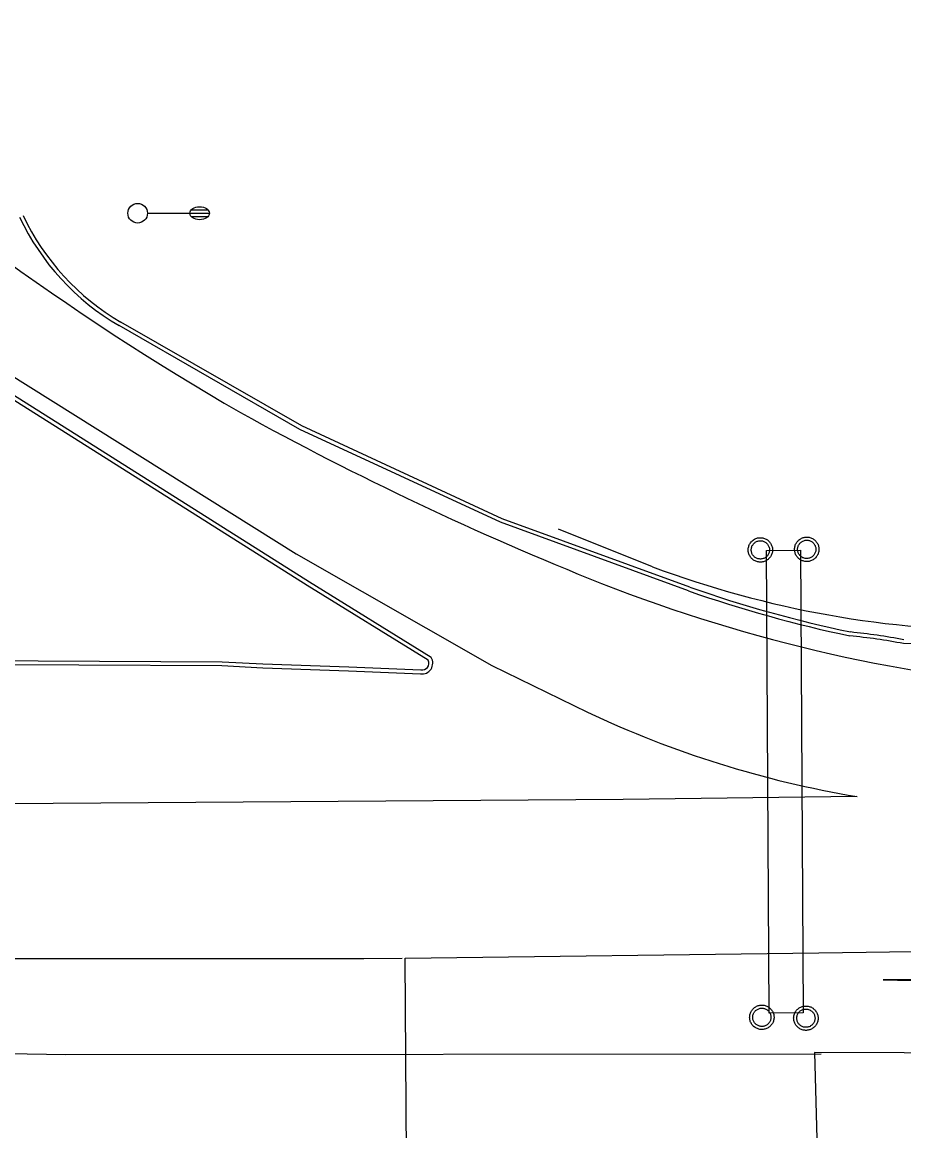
# Model space of a CAD drawing. Extents: x 2145380 to 2157287, y 139568 to 149130.
# Drawn here: x 2151491.2 to 2151626.4, y 142897.3 to 143067.3 of the extents above; entities that cross this region are included whole.
import ezdxf

# ---------------------------------------------------------------- set-up
doc = ezdxf.new("R2010")
doc.units = 0
for name, color, linetype in [('PR_PREVIOUSLY CONSTRUCTED', 7, 'Continuous'), ('TOPO_Asphalt', 7, 'Continuous'), ('TOPO_Curb Back', 7, 'Continuous'), ('TOPO_Guardrail', 7, 'Continuous'), ('TOPO_Light Pole', 7, 'Continuous'), ('TOPO_Power Pole', 7, 'Continuous'), ('TOPO_Sign', 7, 'Continuous'), ('TOPO_Wall Freestanding', 7, 'Continuous')]:
    doc.layers.add(name, color=color, linetype=linetype)

# ---------------------------------------------------------------- blocks, each defined once
blk = doc.blocks.new('LP')
at = {"layer": 'TOPO_Light Pole'}
blk.add_line((3.81, 0), (20.32, 0), dxfattribs=at)
for points in [[(20.32, 0), (27.94, 0)], [(20.32, 0), (23.5, 0)], [(20.83, 1.27), (27.43, 1.27)], [(20.83, 1.27), (23.5, 1.27)], [(23.71, 1.27), (27.43, 1.27)], [(23.71, 0), (27.94, 0)], [(20.83, -1.27), (27.43, -1.27)], [(20.83, -1.27), (23.5, -1.27)], [(23.71, -1.27), (27.43, -1.27)]]:
    blk.add_lwpolyline(points, dxfattribs=at)
blk.add_circle((0, 0), 3.81, dxfattribs=at)
blk.add_ellipse((24.13, 0), major_axis=(3.81, 0), ratio=0.666667, dxfattribs=at)

msp = doc.modelspace()

# ---------------------------------------------------------------- linework, layer by layer
at = {"layer": 'PR_PREVIOUSLY CONSTRUCTED'}
msp.add_line((2151550.2, 142888.06), (2151549.94, 142923.83), dxfattribs=at)
msp.add_lwpolyline([(2151549.94, 142923.83), (2151613.4, 142924.65), (2151682.14, 142925.61), (2151714.53, 142925.47), (2151716.11, 142925.78), (2151760.46, 142925.88), (2151855.66, 142926.3), (2151964.45, 142926.98), (2152075.31, 142928.47), (2152128.68, 142928.83), (2152205.07, 142929.04), (2152298.52, 142929.69), (2152391.42, 142930.44), (2152496.15, 142931.12), (2152598.9, 142931.84), (2152702.1, 142932.38), (2152791.27, 142933.01), (2152894, 142933.85), (2152988.11, 142934.44)], dxfattribs=at)
at = {"layer": 'TOPO_Asphalt'}
for points in [[(2150436.47, 143067.28), (2150515.2, 143055.55), (2151174.97, 142945.21), (2151211.43, 142940.13), (2151259.94, 142934.86), (2151300.52, 142931.17), (2151355.41, 142927.31), (2151405.3, 142925.05), (2151475.72, 142923.75), (2151543.63, 142923.74), (2151549.5, 142923.82)], [(2151485.66, 143015.57), (2151533.23, 142985.8), (2151563.23, 142968.66), (2151577.9, 142961.51)], [(2151619.23, 142948.58), (2151583.36, 142948.12), (2151488.7, 142947.46), (2151418.53, 142948.68), (2151374.82, 142950.54), (2151329.24, 142953.05), (2151287.71, 142956.33), (2151245.81, 142960.4), (2151183.93, 142967.96), (2151172.69, 142969.49)], [(2152129.68, 142924.23), (2152005.53, 142923.21), (2151839.57, 142921.86), (2151686.46, 142921.17), (2151623.27, 142920.5), (2151654.04, 142919.8), (2151653.91, 142909.2), (2151612.73, 142909.33), (2151613.23, 142890.44), (2151681.56, 142890.14), (2151718.07, 142889.89), (2151718.49, 142891.76), (2151820.13, 142891.66), (2151931.59, 142892.75), (2152057.82, 142893.5), (2152138.35, 142894.3)]]:
    msp.add_lwpolyline(points, dxfattribs=at)
for centre, radius, start, end in [((2151736.53, 143374.17), 423.5, 227.611, 239.9854), ((2151762.66, 143438.74), 492.58, 241.1113, 248.239), ((2151669.32, 143209.27), 244.86, 248.617, 265.8425), ((2151645.6, 143105.4), 159.02, 244.8029, 260.4577), ((2151607.85, 144793.92), 1906.78, 262.3122, 267.76274)]:
    msp.add_arc(centre, radius, start, end, dxfattribs=at)
at = {"layer": 'TOPO_Curb Back'}
for points in [[(2151593.42, 142980.1), (2151564.58, 142990.62), (2151533.82, 143004.87), (2151506.08, 143020.78)], [(2151593.62, 142980.67), (2151564.81, 142991.18), (2151534.1, 143005.4), (2151506.38, 143021.3)], [(2151553.94, 142969.91), (2151535.27, 142981.44), (2151489.88, 143010.09)], [(2151553.49, 142969.48), (2151534.95, 142980.93), (2151489.55, 143009.59)], [(2151723.96, 142971.67), (2151686.24, 142971.82), (2151639.09, 142971.54), (2151626.35, 142972.04)], [(2151414.45, 142969.78), (2151456.02, 142968.98), (2151521.85, 142968.65), (2151528.13, 142968.34), (2151541.29, 142967.86), (2151552.3, 142967.4)], [(2151414.46, 142970.38), (2151456.03, 142969.58), (2151521.87, 142969.25), (2151528.15, 142968.94), (2151541.31, 142968.46), (2151552.36, 142968)]]:
    msp.add_lwpolyline(points, dxfattribs=at)
for centre, radius, start, end in [((2151525.15, 143053.58), 37.94, 205.23, 239.8298), ((2151525.14, 143053.58), 37.34, 205.2297, 239.828), ((2151659.28, 143168.81), 199.87, 250.7612, 258.1233), ((2151659.28, 143168.81), 199.27, 250.7625, 258.1144), ((2151607.15, 142868.01), 105.79, 79.5397, 84.0336), ((2151607.14, 142867.97), 106.42, 79.5641, 84.0165), ((2151552.54, 142969.03), 1.65, 261.5481, 32.0347), ((2151552.54, 142969.03), 1.05, 260.0023, 25.1948)]:
    msp.add_arc(centre, radius, start, end, dxfattribs=at)
at = {"layer": 'TOPO_Guardrail'}
msp.add_lwpolyline([(2151587.88, 142983.78), (2151573.47, 142989.58)], dxfattribs=at)
msp.add_arc((2151642.17, 143129.77), 155.75, 249.5999, 270.2288, dxfattribs=at)
at = {"layer": 'TOPO_Power Pole'}
for points in [[(2151602.54, 142986.39), (2151602.55, 142986.52), (2151602.57, 142986.65), (2151602.59, 142986.78), (2151602.63, 142986.91), (2151602.66, 142987.03), (2151602.71, 142987.16), (2151602.77, 142987.28), (2151602.84, 142987.39), (2151602.92, 142987.5), (2151603, 142987.61), (2151603.09, 142987.7), (2151603.18, 142987.8), (2151603.29, 142987.88), (2151603.39, 142987.96), (2151603.51, 142988.03), (2151603.63, 142988.08), (2151603.74, 142988.13), (2151603.87, 142988.18), (2151604, 142988.22), (2151604.14, 142988.24), (2151604.27, 142988.26), (2151604.4, 142988.26), (2151604.52, 142988.26), (2151604.65, 142988.24), (2151604.79, 142988.23), (2151604.91, 142988.19), (2151605.04, 142988.16), (2151605.16, 142988.1), (2151605.29, 142988.05), (2151605.4, 142987.99), (2151605.51, 142987.92), (2151605.61, 142987.83), (2151605.71, 142987.75), (2151605.8, 142987.65), (2151605.89, 142987.55), (2151605.97, 142987.44), (2151606.04, 142987.33), (2151606.1, 142987.21), (2151606.15, 142987.09), (2151606.2, 142986.96), (2151606.24, 142986.84), (2151606.27, 142986.71), (2151606.28, 142986.58), (2151606.29, 142986.44), (2151606.29, 142986.32), (2151606.28, 142986.18), (2151606.26, 142986.05), (2151606.23, 142985.92), (2151606.19, 142985.8), (2151606.15, 142985.67), (2151606.09, 142985.56), (2151606.03, 142985.44), (2151605.96, 142985.33), (2151605.88, 142985.22), (2151605.79, 142985.12), (2151605.69, 142985.02), (2151605.6, 142984.94), (2151605.49, 142984.86), (2151605.38, 142984.79), (2151605.26, 142984.72), (2151605.14, 142984.67), (2151605.02, 142984.62), (2151604.89, 142984.58), (2151604.76, 142984.55), (2151604.63, 142984.53), (2151604.5, 142984.52), (2151604.38, 142984.52), (2151604.24, 142984.53), (2151604.11, 142984.54), (2151603.98, 142984.58), (2151603.86, 142984.61), (2151603.73, 142984.66), (2151603.61, 142984.71), (2151603.49, 142984.77), (2151603.38, 142984.84), (2151603.27, 142984.92), (2151603.17, 142985), (2151603.07, 142985.09), (2151602.99, 142985.19), (2151602.9, 142985.3), (2151602.83, 142985.41), (2151602.76, 142985.52), (2151602.71, 142985.64), (2151602.65, 142985.77), (2151602.62, 142985.89), (2151602.59, 142986.02), (2151602.57, 142986.15), (2151602.55, 142986.28), (2151602.54, 142986.39)], [(2151603.01, 142986.39), (2151603.02, 142986.5), (2151603.04, 142986.62), (2151603.06, 142986.73), (2151603.09, 142986.84), (2151603.13, 142986.95), (2151603.18, 142987.05), (2151603.24, 142987.14), (2151603.31, 142987.24), (2151603.38, 142987.33), (2151603.46, 142987.41), (2151603.55, 142987.49), (2151603.64, 142987.56), (2151603.74, 142987.61), (2151603.84, 142987.67), (2151603.94, 142987.71), (2151604.05, 142987.75), (2151604.17, 142987.77), (2151604.28, 142987.79), (2151604.4, 142987.79), (2151604.51, 142987.79), (2151604.62, 142987.78), (2151604.74, 142987.76), (2151604.84, 142987.73), (2151604.95, 142987.69), (2151605.06, 142987.64), (2151605.15, 142987.58), (2151605.25, 142987.52), (2151605.34, 142987.45), (2151605.42, 142987.37), (2151605.5, 142987.28), (2151605.57, 142987.19), (2151605.63, 142987.09), (2151605.69, 142986.99), (2151605.73, 142986.89), (2151605.77, 142986.78), (2151605.8, 142986.67), (2151605.81, 142986.55), (2151605.82, 142986.44), (2151605.82, 142986.33), (2151605.81, 142986.22), (2151605.79, 142986.11), (2151605.77, 142985.99), (2151605.72, 142985.88), (2151605.68, 142985.78), (2151605.63, 142985.68), (2151605.56, 142985.58), (2151605.5, 142985.49), (2151605.42, 142985.41), (2151605.34, 142985.33), (2151605.24, 142985.26), (2151605.14, 142985.2), (2151605.05, 142985.14), (2151604.94, 142985.09), (2151604.84, 142985.05), (2151604.72, 142985.02), (2151604.61, 142985), (2151604.49, 142984.99), (2151604.39, 142984.99), (2151604.27, 142985), (2151604.16, 142985.01), (2151604.04, 142985.03), (2151603.94, 142985.07), (2151603.84, 142985.12), (2151603.73, 142985.17), (2151603.64, 142985.23), (2151603.54, 142985.3), (2151603.45, 142985.37), (2151603.37, 142985.46), (2151603.3, 142985.55), (2151603.23, 142985.64), (2151603.18, 142985.74), (2151603.13, 142985.84), (2151603.09, 142985.95), (2151603.06, 142986.06), (2151603.04, 142986.17), (2151603.02, 142986.29), (2151603.01, 142986.39)], [(2151609.66, 142986.48), (2151609.66, 142986.61), (2151609.68, 142986.74), (2151609.7, 142986.87), (2151609.74, 142987), (2151609.78, 142987.12), (2151609.83, 142987.25), (2151609.89, 142987.37), (2151609.95, 142987.48), (2151610.03, 142987.59), (2151610.11, 142987.69), (2151610.2, 142987.79), (2151610.29, 142987.89), (2151610.4, 142987.97), (2151610.51, 142988.05), (2151610.62, 142988.11), (2151610.74, 142988.17), (2151610.86, 142988.22), (2151610.98, 142988.27), (2151611.11, 142988.3), (2151611.25, 142988.33), (2151611.38, 142988.35), (2151611.51, 142988.35), (2151611.64, 142988.35), (2151611.77, 142988.33), (2151611.9, 142988.32), (2151612.02, 142988.28), (2151612.15, 142988.24), (2151612.27, 142988.19), (2151612.4, 142988.14), (2151612.51, 142988.08), (2151612.62, 142988), (2151612.73, 142987.92), (2151612.82, 142987.84), (2151612.92, 142987.74), (2151613, 142987.64), (2151613.08, 142987.53), (2151613.15, 142987.42), (2151613.22, 142987.3), (2151613.27, 142987.18), (2151613.31, 142987.05), (2151613.35, 142986.93), (2151613.38, 142986.79), (2151613.39, 142986.66), (2151613.4, 142986.53), (2151613.4, 142986.41), (2151613.39, 142986.27), (2151613.37, 142986.14), (2151613.34, 142986.01), (2151613.3, 142985.89), (2151613.26, 142985.76), (2151613.2, 142985.64), (2151613.14, 142985.53), (2151613.07, 142985.42), (2151612.99, 142985.31), (2151612.9, 142985.2), (2151612.81, 142985.11), (2151612.71, 142985.03), (2151612.6, 142984.95), (2151612.49, 142984.88), (2151612.38, 142984.81), (2151612.26, 142984.76), (2151612.13, 142984.71), (2151612, 142984.67), (2151611.88, 142984.64), (2151611.74, 142984.62), (2151611.61, 142984.61), (2151611.49, 142984.61), (2151611.36, 142984.62), (2151611.23, 142984.63), (2151611.09, 142984.66), (2151610.97, 142984.7), (2151610.84, 142984.74), (2151610.72, 142984.79), (2151610.6, 142984.86), (2151610.49, 142984.93), (2151610.38, 142985.01), (2151610.28, 142985.09), (2151610.19, 142985.18), (2151610.1, 142985.28), (2151610.02, 142985.39), (2151609.94, 142985.5), (2151609.88, 142985.61), (2151609.82, 142985.73), (2151609.77, 142985.86), (2151609.73, 142985.98), (2151609.7, 142986.1), (2151609.68, 142986.24), (2151609.66, 142986.37), (2151609.66, 142986.48)], [(2151610.13, 142986.48), (2151610.13, 142986.59), (2151610.15, 142986.71), (2151610.17, 142986.82), (2151610.21, 142986.93), (2151610.24, 142987.04), (2151610.29, 142987.14), (2151610.35, 142987.23), (2151610.42, 142987.33), (2151610.49, 142987.42), (2151610.57, 142987.5), (2151610.66, 142987.58), (2151610.76, 142987.64), (2151610.85, 142987.7), (2151610.95, 142987.75), (2151611.06, 142987.8), (2151611.17, 142987.84), (2151611.28, 142987.86), (2151611.39, 142987.88), (2151611.51, 142987.88), (2151611.62, 142987.88), (2151611.73, 142987.87), (2151611.85, 142987.85), (2151611.96, 142987.81), (2151612.06, 142987.78), (2151612.17, 142987.73), (2151612.26, 142987.67), (2151612.36, 142987.61), (2151612.45, 142987.54), (2151612.54, 142987.46), (2151612.61, 142987.37), (2151612.68, 142987.28), (2151612.74, 142987.18), (2151612.8, 142987.08), (2151612.84, 142986.98), (2151612.88, 142986.87), (2151612.91, 142986.76), (2151612.92, 142986.64), (2151612.93, 142986.53), (2151612.93, 142986.42), (2151612.92, 142986.31), (2151612.9, 142986.19), (2151612.88, 142986.08), (2151612.84, 142985.97), (2151612.79, 142985.87), (2151612.74, 142985.77), (2151612.68, 142985.67), (2151612.61, 142985.58), (2151612.53, 142985.5), (2151612.45, 142985.42), (2151612.35, 142985.34), (2151612.26, 142985.29), (2151612.16, 142985.23), (2151612.05, 142985.18), (2151611.95, 142985.14), (2151611.83, 142985.11), (2151611.72, 142985.09), (2151611.6, 142985.08), (2151611.5, 142985.08), (2151611.39, 142985.09), (2151611.28, 142985.1), (2151611.16, 142985.12), (2151611.05, 142985.16), (2151610.95, 142985.2), (2151610.84, 142985.26), (2151610.75, 142985.32), (2151610.65, 142985.39), (2151610.57, 142985.46), (2151610.49, 142985.55), (2151610.41, 142985.64), (2151610.34, 142985.73), (2151610.29, 142985.83), (2151610.24, 142985.93), (2151610.2, 142986.04), (2151610.17, 142986.15), (2151610.15, 142986.26), (2151610.13, 142986.38), (2151610.13, 142986.48)], [(2151602.77, 142914.75), (2151602.78, 142914.88), (2151602.79, 142915.01), (2151602.81, 142915.14), (2151602.85, 142915.27), (2151602.89, 142915.39), (2151602.94, 142915.52), (2151603, 142915.64), (2151603.06, 142915.75), (2151603.14, 142915.86), (2151603.22, 142915.96), (2151603.31, 142916.06), (2151603.41, 142916.16), (2151603.51, 142916.24), (2151603.62, 142916.32), (2151603.74, 142916.38), (2151603.85, 142916.44), (2151603.97, 142916.49), (2151604.09, 142916.54), (2151604.23, 142916.57), (2151604.36, 142916.6), (2151604.49, 142916.62), (2151604.62, 142916.62), (2151604.75, 142916.62), (2151604.88, 142916.6), (2151605.01, 142916.59), (2151605.14, 142916.55), (2151605.27, 142916.51), (2151605.39, 142916.46), (2151605.51, 142916.41), (2151605.63, 142916.35), (2151605.74, 142916.27), (2151605.84, 142916.19), (2151605.94, 142916.11), (2151606.03, 142916.01), (2151606.12, 142915.91), (2151606.19, 142915.8), (2151606.26, 142915.69), (2151606.33, 142915.57), (2151606.38, 142915.45), (2151606.43, 142915.32), (2151606.46, 142915.2), (2151606.49, 142915.06), (2151606.5, 142914.93), (2151606.51, 142914.8), (2151606.51, 142914.68), (2151606.5, 142914.54), (2151606.48, 142914.41), (2151606.45, 142914.28), (2151606.42, 142914.16), (2151606.37, 142914.03), (2151606.31, 142913.91), (2151606.26, 142913.8), (2151606.18, 142913.69), (2151606.1, 142913.58), (2151606.01, 142913.47), (2151605.92, 142913.38), (2151605.82, 142913.3), (2151605.71, 142913.22), (2151605.6, 142913.15), (2151605.49, 142913.08), (2151605.37, 142913.03), (2151605.24, 142912.98), (2151605.11, 142912.94), (2151604.99, 142912.91), (2151604.86, 142912.89), (2151604.73, 142912.88), (2151604.6, 142912.88), (2151604.47, 142912.89), (2151604.34, 142912.9), (2151604.2, 142912.93), (2151604.08, 142912.97), (2151603.96, 142913.01), (2151603.83, 142913.06), (2151603.71, 142913.13), (2151603.6, 142913.2), (2151603.49, 142913.28), (2151603.39, 142913.36), (2151603.3, 142913.45), (2151603.21, 142913.55), (2151603.13, 142913.66), (2151603.05, 142913.77), (2151602.99, 142913.88), (2151602.93, 142914), (2151602.88, 142914.13), (2151602.84, 142914.25), (2151602.81, 142914.37), (2151602.79, 142914.51), (2151602.78, 142914.64), (2151602.77, 142914.75)], [(2151609.52, 142914.62), (2151609.53, 142914.75), (2151609.54, 142914.88), (2151609.57, 142915), (2151609.6, 142915.13), (2151609.64, 142915.26), (2151609.69, 142915.38), (2151609.75, 142915.5), (2151609.82, 142915.62), (2151609.9, 142915.73), (2151609.98, 142915.83), (2151610.06, 142915.93), (2151610.16, 142916.02), (2151610.26, 142916.1), (2151610.37, 142916.18), (2151610.49, 142916.25), (2151610.61, 142916.31), (2151610.72, 142916.36), (2151610.85, 142916.4), (2151610.98, 142916.44), (2151611.11, 142916.46), (2151611.24, 142916.48), (2151611.38, 142916.48), (2151611.5, 142916.48), (2151611.63, 142916.47), (2151611.76, 142916.45), (2151611.89, 142916.42), (2151612.02, 142916.38), (2151612.14, 142916.33), (2151612.26, 142916.28), (2151612.38, 142916.21), (2151612.49, 142916.14), (2151612.59, 142916.06), (2151612.69, 142915.97), (2151612.78, 142915.88), (2151612.87, 142915.77), (2151612.94, 142915.66), (2151613.02, 142915.55), (2151613.08, 142915.44), (2151613.13, 142915.31), (2151613.18, 142915.19), (2151613.21, 142915.06), (2151613.24, 142914.93), (2151613.26, 142914.8), (2151613.27, 142914.67), (2151613.27, 142914.54), (2151613.26, 142914.41), (2151613.24, 142914.28), (2151613.21, 142914.15), (2151613.17, 142914.02), (2151613.13, 142913.9), (2151613.07, 142913.78), (2151613.01, 142913.66), (2151612.94, 142913.55), (2151612.85, 142913.44), (2151612.77, 142913.34), (2151612.67, 142913.25), (2151612.58, 142913.17), (2151612.47, 142913.08), (2151612.36, 142913.01), (2151612.24, 142912.95), (2151612.12, 142912.89), (2151612, 142912.84), (2151611.87, 142912.81), (2151611.74, 142912.78), (2151611.61, 142912.76), (2151611.48, 142912.75), (2151611.35, 142912.75), (2151611.22, 142912.76), (2151611.09, 142912.77), (2151610.96, 142912.8), (2151610.84, 142912.83), (2151610.71, 142912.88), (2151610.59, 142912.93), (2151610.47, 142913), (2151610.36, 142913.06), (2151610.25, 142913.14), (2151610.14, 142913.23), (2151610.05, 142913.32), (2151609.96, 142913.42), (2151609.88, 142913.53), (2151609.81, 142913.63), (2151609.74, 142913.74), (2151609.69, 142913.87), (2151609.63, 142913.99), (2151609.59, 142914.12), (2151609.57, 142914.24), (2151609.54, 142914.38), (2151609.53, 142914.51), (2151609.52, 142914.62)], [(2151603.24, 142914.75), (2151603.24, 142914.86), (2151603.26, 142914.98), (2151603.28, 142915.09), (2151603.32, 142915.2), (2151603.36, 142915.31), (2151603.41, 142915.41), (2151603.47, 142915.5), (2151603.53, 142915.6), (2151603.6, 142915.69), (2151603.69, 142915.77), (2151603.77, 142915.85), (2151603.87, 142915.91), (2151603.96, 142915.97), (2151604.07, 142916.02), (2151604.17, 142916.07), (2151604.28, 142916.11), (2151604.39, 142916.13), (2151604.5, 142916.15), (2151604.62, 142916.15), (2151604.73, 142916.15), (2151604.84, 142916.14), (2151604.96, 142916.12), (2151605.07, 142916.08), (2151605.17, 142916.05), (2151605.28, 142916), (2151605.38, 142915.94), (2151605.47, 142915.88), (2151605.57, 142915.81), (2151605.65, 142915.73), (2151605.72, 142915.64), (2151605.79, 142915.55), (2151605.85, 142915.45), (2151605.91, 142915.35), (2151605.96, 142915.25), (2151605.99, 142915.14), (2151606.02, 142915.03), (2151606.04, 142914.91), (2151606.04, 142914.8), (2151606.04, 142914.69), (2151606.04, 142914.58), (2151606.01, 142914.46), (2151605.99, 142914.35), (2151605.95, 142914.24), (2151605.9, 142914.14), (2151605.85, 142914.04), (2151605.79, 142913.94), (2151605.72, 142913.85), (2151605.64, 142913.77), (2151605.56, 142913.69), (2151605.47, 142913.61), (2151605.37, 142913.56), (2151605.28, 142913.5), (2151605.16, 142913.45), (2151605.06, 142913.41), (2151604.94, 142913.38), (2151604.84, 142913.36), (2151604.72, 142913.35), (2151604.62, 142913.35), (2151604.5, 142913.36), (2151604.39, 142913.37), (2151604.27, 142913.39), (2151604.16, 142913.43), (2151604.06, 142913.47), (2151603.96, 142913.53), (2151603.86, 142913.59), (2151603.77, 142913.66), (2151603.68, 142913.73), (2151603.6, 142913.82), (2151603.52, 142913.91), (2151603.46, 142914), (2151603.41, 142914.1), (2151603.36, 142914.2), (2151603.31, 142914.31), (2151603.28, 142914.42), (2151603.26, 142914.53), (2151603.24, 142914.65), (2151603.24, 142914.75)], [(2151609.99, 142914.62), (2151610, 142914.73), (2151610.01, 142914.84), (2151610.04, 142914.95), (2151610.07, 142915.06), (2151610.11, 142915.17), (2151610.16, 142915.28), (2151610.22, 142915.37), (2151610.29, 142915.47), (2151610.36, 142915.55), (2151610.44, 142915.63), (2151610.53, 142915.72), (2151610.62, 142915.78), (2151610.72, 142915.84), (2151610.82, 142915.89), (2151610.92, 142915.93), (2151611.03, 142915.97), (2151611.15, 142915.99), (2151611.26, 142916.02), (2151611.38, 142916.02), (2151611.49, 142916.02), (2151611.59, 142916.01), (2151611.71, 142915.98), (2151611.82, 142915.95), (2151611.93, 142915.91), (2151612.04, 142915.87), (2151612.13, 142915.81), (2151612.23, 142915.74), (2151612.32, 142915.67), (2151612.4, 142915.6), (2151612.48, 142915.51), (2151612.55, 142915.41), (2151612.61, 142915.32), (2151612.66, 142915.22), (2151612.71, 142915.11), (2151612.74, 142915), (2151612.78, 142914.89), (2151612.79, 142914.78), (2151612.8, 142914.67), (2151612.8, 142914.56), (2151612.79, 142914.45), (2151612.77, 142914.33), (2151612.74, 142914.22), (2151612.7, 142914.11), (2151612.66, 142914.01), (2151612.61, 142913.91), (2151612.54, 142913.81), (2151612.48, 142913.72), (2151612.39, 142913.63), (2151612.31, 142913.55), (2151612.22, 142913.48), (2151612.12, 142913.42), (2151612.03, 142913.36), (2151611.92, 142913.31), (2151611.82, 142913.28), (2151611.7, 142913.25), (2151611.59, 142913.23), (2151611.47, 142913.22), (2151611.37, 142913.22), (2151611.25, 142913.23), (2151611.14, 142913.24), (2151611.02, 142913.26), (2151610.91, 142913.3), (2151610.81, 142913.34), (2151610.71, 142913.39), (2151610.61, 142913.46), (2151610.52, 142913.53), (2151610.43, 142913.6), (2151610.35, 142913.68), (2151610.28, 142913.77), (2151610.21, 142913.87), (2151610.16, 142913.96), (2151610.11, 142914.07), (2151610.06, 142914.18), (2151610.04, 142914.29), (2151610.01, 142914.4), (2151610, 142914.51), (2151609.99, 142914.62)]]:
    msp.add_lwpolyline(points, dxfattribs=at)
at = {"layer": 'TOPO_Sign'}
msp.add_lwpolyline([(2151605.78, 142915.39), (2151605.37, 142986.3), (2151610.56, 142986.33), (2151610.98, 142915.42)], close=True, dxfattribs=at)
at = {"layer": 'TOPO_Wall Freestanding'}
msp.add_lwpolyline([(2151613.73, 142909.12), (2151497.85, 142909), (2151442.16, 142909.98)], dxfattribs=at)

# ---------------------------------------------------------------- block references
at = {"layer": 'TOPO_Light Pole', "xscale": 0.39370000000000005, "yscale": 0.3937000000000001}
msp.add_blockref('LP', (2151508.94, 143038), dxfattribs=at)

doc.saveas('drawing.dxf')
